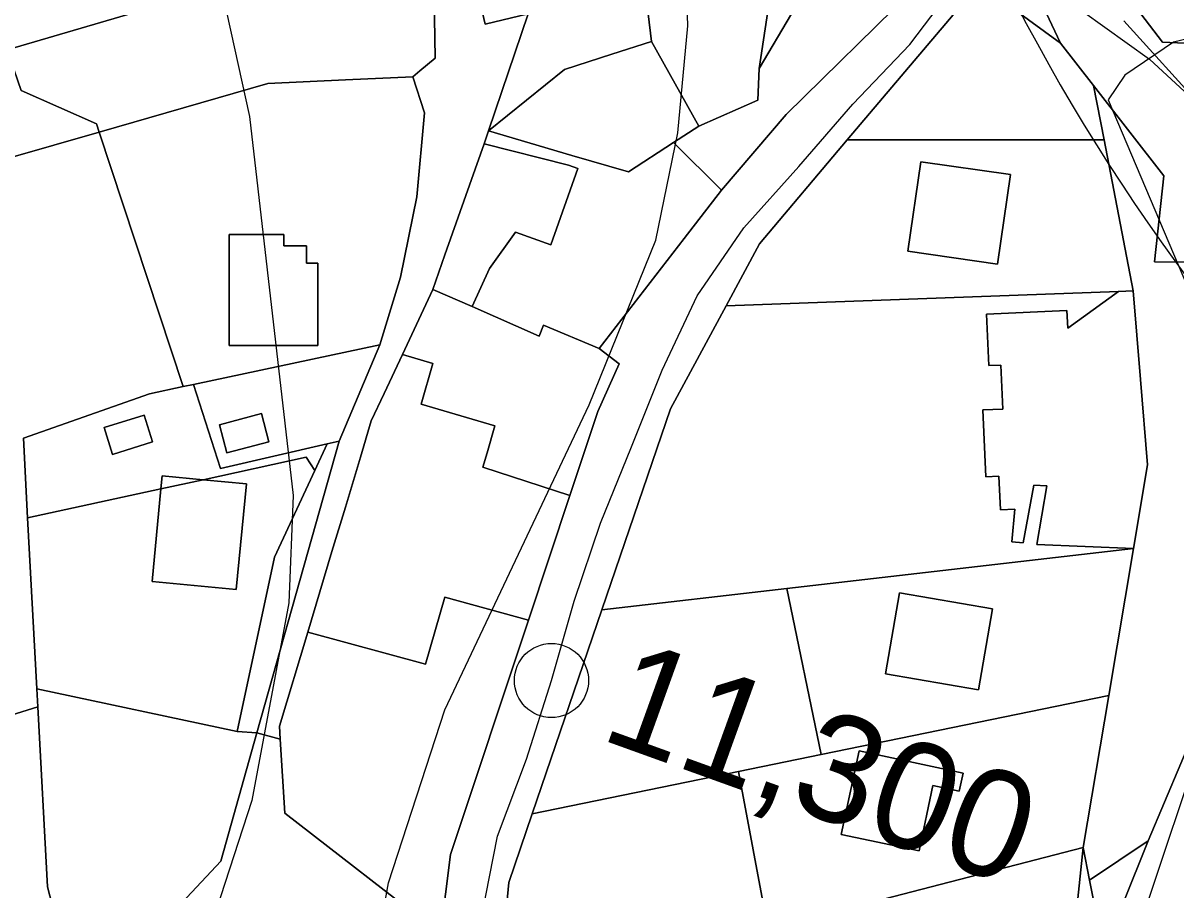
# Model space of a CAD drawing. Extents: x -510989 to -501240, y -1184665 to -1176089.
# Drawn here: x -509567.3 to -509427.4, y -1179521.9 to -1179416.7 of the extents above; entities that cross this region are included whole.
import ezdxf

# ---------------------------------------------------------------- set-up
doc = ezdxf.new("R2010")
doc.units = 0
for name, color, linetype in [('NAVRH_rozvodnice', 7, 'Continuous'), ('orna_puda', 7, 'Continuous'), ('ostatni_plocha_x_jina_plocha', 7, 'Continuous'), ('ostatni_plocha_x_ostatni_komunikace', 7, 'Continuous'), ('ostatni_plocha_x_silnice', 7, 'Continuous'), ('ovocny_sad', 7, 'Continuous'), ('trasovani_toku', 7, 'Continuous'), ('trvaly_travni_porost', 7, 'Continuous'), ('vodni_plocha_x_vodni_tok_v_koryte_umelem', 7, 'Continuous'), ('vrstevnice_01', 7, 'Continuous'), ('vrstevnice_02', 7, 'Continuous'), ('zahrada', 7, 'Continuous'), ('zastavena_plocha_a_nadvori', 7, 'Continuous')]:
    doc.layers.add(name, color=color, linetype=linetype)

msp = doc.modelspace()

# ---------------------------------------------------------------- linework, layer by layer
at = {"layer": 'NAVRH_rozvodnice'}
msp.add_arc((-509229.64, -1179301.75), 244.6, 204.0197, 246.4643, dxfattribs=at)
at = {"layer": 'orna_puda'}
msp.add_lwpolyline([(-509591.02, -1179507.59), (-509565.49, -1179499.64), (-509564.32, -1179521.49), (-509560.38, -1179536.66), (-509575.36, -1179541.18), (-509582.47, -1179533.78)], close=True, dxfattribs=at)
at = {"layer": 'ostatni_plocha_x_jina_plocha'}
for points in [[(-509437.38, -1179424.25), (-509428.83, -1179435.22), (-509429.98, -1179445.62), (-509420.63, -1179445.73), (-509416.51, -1179456.29), (-509415.8, -1179463.89), (-509415.64, -1179473.65), (-509422.82, -1179497.12), (-509430.76, -1179515.89), (-509437.85, -1179520.68), (-509438.62, -1179516.72), (-509435.52, -1179498.27), (-509432.52, -1179480.42), (-509430.81, -1179470.28), (-509431.67, -1179459.91), (-509432.55, -1179449.16), (-509436.1, -1179430.85)], [(-509462.87, -1179522.98), (-509438.62, -1179516.72), (-509439.76, -1179527.53), (-509453.12, -1179537.01), (-509461.09, -1179537.89), (-509459.61, -1179530.14), (-509461.29, -1179529.82)]]:
    msp.add_lwpolyline(points, close=True, dxfattribs=at)
at = {"layer": 'ostatni_plocha_x_ostatni_komunikace'}
for points in [[(-509435.29, -1179389.19), (-509438.5, -1179389.8), (-509441.01, -1179395.93), (-509435.43, -1179410.52), (-509429.01, -1179418.99), (-509423.59, -1179419.23), (-509420.86, -1179400.62), (-509420.35, -1179397.15), (-509419.58, -1179391.91), (-509418.29, -1179391.66), (-509419.33, -1179386.17)], [(-509450.72, -1179410.72), (-509449.04, -1179402.89), (-509441.38, -1179419.12), (-509447.2, -1179414.85), (-509453.72, -1179414.85)], [(-509430.76, -1179515.89), (-509439.86, -1179538.59), (-509440.93, -1179538.66), (-509439.76, -1179527.53), (-509436.9, -1179525.51), (-509437.85, -1179520.68)], [(-509438.62, -1179516.72), (-509437.85, -1179520.68), (-509436.9, -1179525.51), (-509439.76, -1179527.53)]]:
    msp.add_lwpolyline(points, close=True, dxfattribs=at)
for points in [[(-509415.42, -1179409.87), (-509412.49, -1179417.54), (-509414.98, -1179419.64), (-509416.34, -1179423.65), (-509413.78, -1179434.99), (-509410.84, -1179445.09), (-509411.86, -1179445.22), (-509413.05, -1179442.76), (-509423.95, -1179427.16), (-509433.68, -1179416.39)], [(-509512.42, -1179411.6), (-509511.2, -1179416.82), (-509505.99, -1179415.56), (-509510.77, -1179429.76), (-509511.33, -1179431.34), (-509512.84, -1179435.64), (-509516.07, -1179444.81), (-509517.54, -1179448.98), (-509521.24, -1179456.88), (-509523.46, -1179461.62), (-509525.01, -1179464.94), (-509526.33, -1179469.33), (-509528.16, -1179475.4), (-509529.78, -1179480.8), (-509532.72, -1179490.57), (-509536.16, -1179501.99), (-509536.06, -1179503.56), (-509538.89, -1179502.8), (-509528.92, -1179467.41), (-509523.97, -1179455.7), (-509521.46, -1179447.51), (-509519.5, -1179437.76), (-509518.57, -1179427.55), (-509519.99, -1179423.18), (-509519.11, -1179422.45), (-509517.27, -1179420.93), (-509517.4, -1179413.55)], [(-509532.87, -1179633), (-509539.31, -1179612.57), (-509546.23, -1179598.02), (-509547.94, -1179592.46), (-509548.7, -1179587.47), (-509550.91, -1179575.01), (-509550.63, -1179570.63), (-509555.53, -1179572.44), (-509555.13, -1179567.21), (-509558.6, -1179560.33), (-509561.77, -1179560.33), (-509561.77, -1179559.36), (-509558.3, -1179552.05), (-509557.74, -1179545.16), (-509560.38, -1179536.66), (-509543.27, -1179518.36), (-509538.89, -1179502.8), (-509536.06, -1179503.56), (-509535.5, -1179512.55), (-509516.62, -1179527.18), (-509518.41, -1179541.46), (-509518.59, -1179563.46), (-509515.06, -1179618.97), (-509523.09, -1179647.66)]]:
    msp.add_lwpolyline(points, dxfattribs=at)
at = {"layer": 'ostatni_plocha_x_silnice'}
for points in [[(-509420.63, -1179445.73), (-509429.98, -1179445.62), (-509428.83, -1179435.22), (-509437.38, -1179424.25), (-509441.38, -1179419.12), (-509449.04, -1179402.89)], [(-509433.68, -1179416.39), (-509423.95, -1179427.16), (-509413.05, -1179442.76), (-509411.86, -1179445.22), (-509407.46, -1179454.31), (-509404.1, -1179458.33), (-509401.32, -1179461.12), (-509397.83, -1179462.93), (-509391.81, -1179464.7), (-509383.93, -1179465.38), (-509366.43, -1179463.21), (-509349.53, -1179461.27), (-509332.63, -1179459.34), (-509325.47, -1179458.59), (-509304.99, -1179455.84), (-509290.31, -1179452.73), (-509281.42, -1179450.86), (-509272.27, -1179447.34), (-509262.38, -1179442.04), (-509255.55, -1179436.19), (-509248, -1179424.52), (-509242.43, -1179418.45), (-509237.14, -1179415.74)], [(-509515.75, -1179664.59), (-509479.16, -1179608.58), (-509479.04, -1179608.39), (-509470.58, -1179595.67), (-509469.61, -1179594.22), (-509466.61, -1179589.71), (-509460, -1179579.79), (-509450.27, -1179565.17), (-509446.71, -1179559.81), (-509439.67, -1179546.82), (-509439.86, -1179538.59), (-509430.76, -1179515.89), (-509422.82, -1179497.12)]]:
    msp.add_lwpolyline(points, dxfattribs=at)
at = {"layer": 'ovocny_sad'}
msp.add_lwpolyline([(-509558.04, -1179429.89), (-509547.82, -1179460.78), (-509551.94, -1179461.65), (-509567.22, -1179467.05), (-509566.71, -1179476.72), (-509565.61, -1179497.44), (-509565.49, -1179499.64), (-509591.02, -1179507.59), (-509625.39, -1179456.34), (-509607.01, -1179446.64), (-509590.53, -1179439.22)], close=True, dxfattribs=at)
at = {"layer": 'trasovani_toku'}
for p, q in [((-509459.68, -1179419.27), (-509453.64, -1179411.3)), ((-509438.73, -1179415.24), (-509430.58, -1179421.03)), ((-509466.58, -1179426.51), (-509459.68, -1179419.27)), ((-509430.58, -1179421.03), (-509423.25, -1179427.84)), ((-509473.14, -1179434.06), (-509466.58, -1179426.51)), ((-509479.79, -1179441.52), (-509473.14, -1179434.06)), ((-509485.47, -1179449.76), (-509479.79, -1179441.52)), ((-509489.73, -1179458.8), (-509485.47, -1179449.76)), ((-509493.42, -1179468.1), (-509489.73, -1179458.8)), ((-509497.18, -1179477.36), (-509493.42, -1179468.1)), ((-509500.41, -1179486.83), (-509497.18, -1179477.36)), ((-509503.15, -1179496.44), (-509500.41, -1179486.83)), ((-509506.16, -1179505.98), (-509503.15, -1179496.44)), ((-509509.68, -1179515.34), (-509506.16, -1179505.98)), ((-509511.63, -1179525.15), (-509509.68, -1179515.34))]:
    msp.add_line(p, q, dxfattribs=at)
msp.add_circle((-509503.15, -1179496.44), 4.5, dxfattribs=at)
at = {"layer": 'trvaly_travni_porost'}
for points in [[(-509474.59, -1179485.28), (-509432.52, -1179480.42), (-509435.52, -1179498.27), (-509470.41, -1179505.43)], [(-509497.03, -1179487.87), (-509474.59, -1179485.28), (-509470.41, -1179505.43), (-509480.47, -1179507.49), (-509505.49, -1179512.62)], [(-509460.92, -1179485.8), (-509462.62, -1179495.64), (-509451.33, -1179497.59), (-509449.63, -1179487.75)], [(-509470.41, -1179505.43), (-509435.52, -1179498.27), (-509438.62, -1179516.72), (-509462.87, -1179522.98), (-509476.9, -1179526.47), (-509480.47, -1179507.49)], [(-509456.4, -1179507), (-509465.82, -1179504.99), (-509467.98, -1179515.12), (-509458.55, -1179517.12), (-509456.86, -1179509.18), (-509453.68, -1179509.86), (-509453.21, -1179507.68)], [(-509505.49, -1179512.62), (-509480.47, -1179507.49), (-509476.9, -1179526.47), (-509487.1, -1179529), (-509510.13, -1179540.1), (-509508.33, -1179520.93)]]:
    msp.add_lwpolyline(points, close=True, dxfattribs=at)
at = {"layer": 'vodni_plocha_x_vodni_tok_v_koryte_umelem'}
for points in [[(-509523.09, -1179647.66), (-509515.06, -1179618.97), (-509518.59, -1179563.46), (-509518.41, -1179541.46), (-509516.62, -1179527.18), (-509515.42, -1179517.57), (-509505.95, -1179489.11), (-509500.91, -1179473.98), (-509497.52, -1179463.78), (-509494.94, -1179458), (-509497.35, -1179456.14), (-509487.04, -1179442.79), (-509482.52, -1179436.93), (-509474.69, -1179427.75), (-509459.42, -1179412.77)], [(-509453.72, -1179414.85), (-509467.25, -1179430.85), (-509477.9, -1179443.47), (-509481.95, -1179450.97), (-509488.7, -1179463.48), (-509497.03, -1179487.87), (-509505.49, -1179512.62), (-509508.33, -1179520.93), (-509510.13, -1179540.1), (-509511.73, -1179557.2), (-509511.68, -1179566.58), (-509511.24, -1179572.01), (-509511.1, -1179573.86), (-509508.7, -1179603.55), (-509508.15, -1179610.29), (-509509.79, -1179629.55), (-509516.16, -1179648.98)]]:
    msp.add_lwpolyline(points, dxfattribs=at)
at = {"layer": 'vrstevnice_01'}
msp.add_lwpolyline([(-509544.41, -1179407), (-509539.81, -1179428), (-509534.5, -1179474), (-509535, -1179487), (-509539.5, -1179511), (-509546, -1179531), (-509549.31, -1179537), (-509554, -1179542), (-509557, -1179542), (-509562.81, -1179539), (-509570.09, -1179544), (-509558.81, -1179579), (-509563.5, -1179591), (-509569.5, -1179614)], dxfattribs=at)
at = {"layer": 'vrstevnice_02'}
for points in [[(-509529.81, -1179591), (-509529.81, -1179573), (-509526.31, -1179540), (-509522.91, -1179521), (-509516.09, -1179500), (-509498.59, -1179463), (-509490.5, -1179443), (-509487.81, -1179430), (-509486.59, -1179417), (-509487.19, -1179398)], [(-509397.19, -1179409), (-509401, -1179419), (-509403.5, -1179421), (-509409.69, -1179423), (-509416, -1179422), (-509423.59, -1179418), (-509427.69, -1179419), (-509433.59, -1179423), (-509435.59, -1179426), (-509423.69, -1179454), (-509420.41, -1179467), (-509420, -1179484), (-509421.69, -1179496), (-509433.69, -1179532), (-509433.41, -1179535), (-509424.81, -1179542), (-509405.19, -1179713), (-509393.19, -1179727), (-509369, -1179750)]]:
    msp.add_lwpolyline(points, dxfattribs=at)
at = {"layer": 'zahrada'}
for points in [[(-509466.48, -1179391.64), (-509460.55, -1179389.97), (-509456.95, -1179397.15), (-509457.04, -1179408.66), (-509459.42, -1179412.77), (-509463.17, -1179409.49), (-509464.91, -1179410.64), (-509469.15, -1179410.57), (-509474.04, -1179415.56), (-509477.93, -1179422.17), (-509476.28, -1179411.2), (-509476.87, -1179410.88), (-509471.46, -1179409.84), (-509472.7, -1179403.37), (-509477.02, -1179404.2), (-509477.34, -1179402.53), (-509481.14, -1179403.26), (-509481.53, -1179401.6), (-509481.97, -1179399.71), (-509477.07, -1179394.37)], [(-509438.5, -1179389.8), (-509435.29, -1179389.19), (-509434.44, -1179394.36), (-509433.74, -1179398.57), (-509427.09, -1179397.47), (-509427.03, -1179400.73), (-509420.86, -1179400.62), (-509423.59, -1179419.23), (-509429.01, -1179418.99), (-509435.43, -1179410.52), (-509441.01, -1179395.93)], [(-509463.17, -1179409.49), (-509459.42, -1179412.77), (-509474.69, -1179427.75), (-509482.52, -1179436.93), (-509488.34, -1179431.17), (-509485.27, -1179429.17), (-509478.1, -1179426.03), (-509477.93, -1179422.17), (-509474.04, -1179415.56), (-509469.15, -1179410.57), (-509464.91, -1179410.64)], [(-509476.87, -1179410.88), (-509476.28, -1179411.2), (-509477.93, -1179422.17), (-509478.1, -1179426.03), (-509485.27, -1179429.17), (-509491.03, -1179418.89), (-509491.83, -1179412.15), (-509488.36, -1179411.34), (-509488.04, -1179413.02)], [(-509453.72, -1179414.85), (-509447.2, -1179414.85), (-509441.38, -1179419.12), (-509437.38, -1179424.25), (-509436.1, -1179430.85), (-509467.25, -1179430.85)], [(-509495.84, -1179420.46), (-509491.03, -1179418.89), (-509485.27, -1179429.17), (-509488.34, -1179431.17), (-509493.82, -1179434.73), (-509500.67, -1179432.73), (-509510.77, -1179429.76), (-509501.57, -1179422.32)], [(-509569.19, -1179419.91), (-509567.48, -1179424.86), (-509558.37, -1179428.91), (-509558.04, -1179429.89), (-509590.53, -1179439.22), (-509607.01, -1179446.64), (-509625.39, -1179456.34), (-509627.75, -1179452.82), (-509630.81, -1179444.75), (-509592.83, -1179426.82)], [(-509511.33, -1179431.34), (-509510.77, -1179429.76), (-509500.67, -1179432.73), (-509493.82, -1179434.73), (-509488.34, -1179431.17), (-509482.52, -1179436.93), (-509487.04, -1179442.79), (-509497.35, -1179456.14), (-509504.12, -1179453.34), (-509504.66, -1179454.64), (-509512.79, -1179451.07), (-509510.68, -1179446.46), (-509507.52, -1179442.05), (-509503.23, -1179443.56), (-509499.97, -1179434.31), (-509501.09, -1179433.92)], [(-509436.1, -1179430.85), (-509432.55, -1179449.16), (-509434.33, -1179449.23), (-509481.95, -1179450.97), (-509477.9, -1179443.47), (-509467.25, -1179430.85)], [(-509447.46, -1179435.06), (-509458.32, -1179433.49), (-509459.89, -1179444.35), (-509449.03, -1179445.92)], [(-509512.79, -1179451.07), (-509504.66, -1179454.64), (-509504.12, -1179453.34), (-509497.35, -1179456.14), (-509494.94, -1179458), (-509497.52, -1179463.78), (-509500.91, -1179473.98), (-509511.47, -1179470.54), (-509510.96, -1179468.8), (-509510.01, -1179465.54), (-509518.97, -1179462.92), (-509517.53, -1179457.96), (-509521.24, -1179456.88), (-509517.54, -1179448.98)], [(-509481.95, -1179450.97), (-509434.33, -1179449.23), (-509440.51, -1179453.67), (-509440.61, -1179451.54), (-509450.35, -1179451.99), (-509450.06, -1179458.23), (-509448.61, -1179458.16), (-509448.36, -1179463.5), (-509450.81, -1179463.61), (-509450.44, -1179471.73), (-509448.86, -1179471.66), (-509448.68, -1179475.73), (-509446.91, -1179475.65), (-509447.28, -1179479.62), (-509445.93, -1179479.75), (-509444.61, -1179472.73), (-509443.04, -1179472.81), (-509444.24, -1179479.92), (-509432.52, -1179480.42), (-509474.59, -1179485.28), (-509497.03, -1179487.87), (-509488.7, -1179463.48)], [(-509546.58, -1179460.52), (-509523.97, -1179455.7), (-509528.92, -1179467.41), (-509530.37, -1179467.74), (-509543.29, -1179470.7)], [(-509547.82, -1179460.78), (-509546.58, -1179460.52), (-509543.29, -1179470.7), (-509530.37, -1179467.74), (-509531.87, -1179470.96), (-509532.92, -1179469.34), (-509545.43, -1179472.08), (-509550.38, -1179471.6), (-509550.53, -1179473.19), (-509566.71, -1179476.72), (-509567.22, -1179467.05), (-509551.94, -1179461.65)], [(-509557.44, -1179465.76), (-509556.42, -1179469.02), (-509551.58, -1179467.5), (-509552.59, -1179464.24)], [(-509543.45, -1179465.4), (-509542.54, -1179468.83), (-509537.44, -1179467.48), (-509538.35, -1179464.05)], [(-509530.37, -1179467.74), (-509528.92, -1179467.41), (-509538.89, -1179502.8), (-509541.27, -1179502.62), (-509536.77, -1179481.46), (-509531.87, -1179470.96)], [(-509531.87, -1179470.96), (-509536.77, -1179481.46), (-509541.27, -1179502.62), (-509565.61, -1179497.44), (-509566.71, -1179476.72), (-509550.53, -1179473.19), (-509551.6, -1179484.43), (-509541.39, -1179485.41), (-509540.16, -1179472.58), (-509545.43, -1179472.08), (-509532.92, -1179469.34)], [(-509516.07, -1179486.31), (-509505.95, -1179489.11), (-509515.42, -1179517.57), (-509516.62, -1179527.18), (-509535.5, -1179512.55), (-509536.06, -1179503.56), (-509536.16, -1179501.99), (-509532.72, -1179490.57), (-509518.43, -1179494.44)], [(-509565.49, -1179499.64), (-509565.61, -1179497.44), (-509541.27, -1179502.62), (-509538.89, -1179502.8), (-509543.27, -1179518.36), (-509560.38, -1179536.66), (-509564.32, -1179521.49)]]:
    msp.add_lwpolyline(points, close=True, dxfattribs=at)
at = {"layer": 'zastavena_plocha_a_nadvori'}
for points in [[(-509539.86, -1179396.92), (-509519.53, -1179392.1), (-509517.85, -1179398.8), (-509516.89, -1179404.45), (-509515.19, -1179408.96), (-509521.65, -1179409.57), (-509532.82, -1179410.63), (-509539.64, -1179411.28), (-509543.53, -1179412.42), (-509552.21, -1179414.95), (-509569.19, -1179419.91), (-509573.56, -1179407.18), (-509555.86, -1179401.06), (-509552.73, -1179399.97)], [(-509512.42, -1179411.6), (-509498.94, -1179408.46), (-509497.62, -1179413.55), (-509491.83, -1179412.15), (-509491.03, -1179418.89), (-509495.84, -1179420.46), (-509501.57, -1179422.32), (-509510.77, -1179429.76), (-509505.99, -1179415.56), (-509511.2, -1179416.82)], [(-509521.65, -1179409.57), (-509519.11, -1179413.19), (-509517.4, -1179413.55), (-509517.27, -1179420.93), (-509519.11, -1179422.45), (-509519.99, -1179423.18), (-509528.15, -1179423.57), (-509537.57, -1179424.02), (-509558.04, -1179429.89), (-509558.37, -1179428.91), (-509567.48, -1179424.86), (-509569.19, -1179419.91), (-509552.21, -1179414.95), (-509543.53, -1179412.42), (-509539.64, -1179411.28), (-509532.82, -1179410.63)], [(-509519.99, -1179423.18), (-509518.57, -1179427.55), (-509519.5, -1179437.76), (-509521.46, -1179447.51), (-509523.97, -1179455.7), (-509546.58, -1179460.52), (-509547.82, -1179460.78), (-509558.04, -1179429.89), (-509537.57, -1179424.02), (-509528.15, -1179423.57)], [(-509501.09, -1179433.92), (-509499.97, -1179434.31), (-509503.23, -1179443.56), (-509507.52, -1179442.05), (-509510.68, -1179446.46), (-509512.79, -1179451.07), (-509517.54, -1179448.98), (-509516.07, -1179444.81), (-509512.84, -1179435.64), (-509511.33, -1179431.34)], [(-509447.46, -1179435.06), (-509449.03, -1179445.92), (-509459.89, -1179444.35), (-509458.32, -1179433.49)], [(-509535.64, -1179442.32), (-509542.27, -1179442.32), (-509542.27, -1179455.81), (-509531.5, -1179455.81), (-509531.5, -1179445.81), (-509532.86, -1179445.81), (-509532.86, -1179443.71), (-509535.64, -1179443.71)], [(-509535.64, -1179442.32), (-509535.64, -1179443.71), (-509532.86, -1179443.71), (-509532.86, -1179445.81), (-509531.5, -1179445.81), (-509531.5, -1179455.81), (-509542.27, -1179455.81), (-509542.27, -1179442.32)], [(-509434.33, -1179449.23), (-509432.55, -1179449.16), (-509431.67, -1179459.91), (-509430.81, -1179470.28), (-509432.52, -1179480.42), (-509444.24, -1179479.92), (-509443.04, -1179472.81), (-509444.61, -1179472.73), (-509445.93, -1179479.75), (-509447.28, -1179479.62), (-509446.91, -1179475.65), (-509448.68, -1179475.73), (-509448.86, -1179471.66), (-509450.44, -1179471.73), (-509450.81, -1179463.61), (-509448.36, -1179463.5), (-509448.61, -1179458.16), (-509450.06, -1179458.23), (-509450.35, -1179451.99), (-509440.61, -1179451.54), (-509440.51, -1179453.67)], [(-509517.53, -1179457.96), (-509518.97, -1179462.92), (-509510.01, -1179465.54), (-509510.96, -1179468.8), (-509511.47, -1179470.54), (-509500.91, -1179473.98), (-509505.95, -1179489.11), (-509516.07, -1179486.31), (-509518.43, -1179494.44), (-509532.72, -1179490.57), (-509529.78, -1179480.8), (-509528.16, -1179475.4), (-509526.33, -1179469.33), (-509525.01, -1179464.94), (-509523.46, -1179461.62), (-509521.24, -1179456.88)], [(-509557.44, -1179465.76), (-509552.59, -1179464.24), (-509551.58, -1179467.5), (-509556.42, -1179469.02)], [(-509543.45, -1179465.4), (-509538.35, -1179464.05), (-509537.44, -1179467.48), (-509542.54, -1179468.83)], [(-509545.43, -1179472.08), (-509540.16, -1179472.58), (-509541.39, -1179485.41), (-509551.6, -1179484.43), (-509550.53, -1179473.19)], [(-509550.38, -1179471.6), (-509545.43, -1179472.08), (-509550.53, -1179473.19)], [(-509460.92, -1179485.8), (-509449.63, -1179487.75), (-509451.33, -1179497.59), (-509462.62, -1179495.64)], [(-509456.4, -1179507), (-509453.21, -1179507.68), (-509453.68, -1179509.86), (-509456.86, -1179509.18), (-509458.55, -1179517.12), (-509467.98, -1179515.12), (-509465.82, -1179504.99)]]:
    msp.add_lwpolyline(points, close=True, dxfattribs=at)

# ---------------------------------------------------------------- texts
at = {"layer": 'trasovani_toku'}
msp.add_text('11,300', height=13, rotation=340.1699, dxfattribs=at).set_placement((-509497.49, -1179503.46))

doc.saveas('drawing.dxf')
